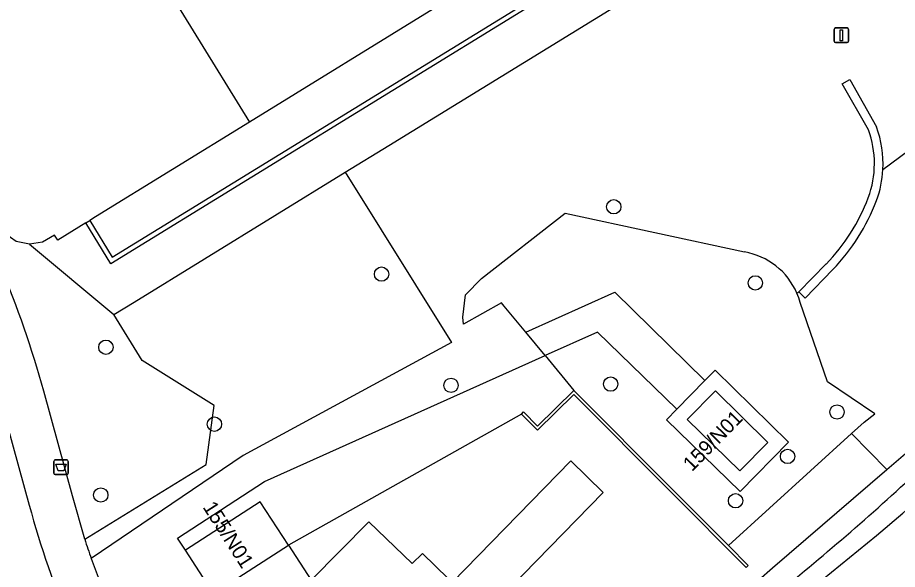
# Model space of a CAD drawing. Extents: x 160664 to 161506, y 382245 to 383288.
# Drawn here: x 161383.9 to 161443.8, y 382729.4 to 382767 of the extents above; entities that cross this region are included whole.
import ezdxf

# ---------------------------------------------------------------- set-up
doc = ezdxf.new("R2010")
doc.units = 0
for name, color, linetype in [('IMGEO_Afvalbak', 7, 'Continuous'), ('IMGEO_Boom', 7, 'Continuous'), ('IMGEO_Groenvoorziening', 7, 'Continuous'), ('IMGEO_Haag', 7, 'Continuous'), ('IMGEO_Muur', 7, 'Continuous'), ('IMGEO_Pand', 7, 'Continuous'), ('IMGEO_Pand_nummerreeks', 7, 'Continuous'), ('IMGEO_Rijbaan_lokaal_open', 7, 'Continuous'), ('IMGEO_Vlaggenmast', 7, 'Continuous'), ('IMGEO_Voetpad_halfverhard', 7, 'Continuous'), ('IMGEO_Voetpad_open', 7, 'Continuous'), ('IMGEO_Waterloop', 7, 'Continuous')]:
    doc.layers.add(name, color=color, linetype=linetype)

msp = doc.modelspace()

# ---------------------------------------------------------------- linework, layer by layer
at = {"layer": 'IMGEO_Afvalbak'}
for p, q in [((161386.432, 382736.814), (161387.222, 382736.814)), ((161387.222, 382736.814), (161386.432, 382736.814)), ((161386.332, 382735.914), (161386.332, 382736.714)), ((161386.332, 382736.714), (161386.332, 382735.914)), ((161387.322, 382736.714), (161387.322, 382735.914)), ((161387.322, 382735.914), (161387.322, 382736.714)), ((161387.222, 382735.814), (161386.432, 382735.814)), ((161386.432, 382735.814), (161387.222, 382735.814))]:
    msp.add_line(p, q, dxfattribs=at)
msp.add_lwpolyline([(161386.475, 382736.528), (161387.179, 382736.528), (161387.03, 382736.058), (161386.624, 382736.058), (161386.475, 382736.528)], dxfattribs=at)
for centre, start, end in [((161386.432, 382736.714), 90, 180), ((161386.432, 382736.714), 90, 180), ((161387.222, 382736.714), 0, 90), ((161387.222, 382736.714), 360, 90), ((161386.432, 382735.914), 180, 270), ((161386.432, 382735.914), 180, 270), ((161387.222, 382735.914), 270, 0), ((161387.222, 382735.914), 270, 0)]:
    msp.add_arc(centre, 0.1, start, end, dxfattribs=at)
at = {"layer": 'IMGEO_Boom'}
for centre in [(161424.472, 382754.062), (161408.657, 382749.474), (161434.111, 382748.877), (161389.884, 382744.492), (161413.389, 382741.895), (161424.263, 382741.981), (161439.678, 382740.079), (161397.278, 382739.249), (161436.309, 382737.05), (161389.536, 382734.419), (161432.768, 382734.029)]:
    msp.add_circle(centre, 0.489, dxfattribs=at)
at = {"layer": 'IMGEO_Groenvoorziening'}
for points in [[(161406.189, 382756.415), (161409.162, 382758.244), (161452.771, 382785.073), (161476.902, 382799.706), (161479.967, 382797.156), (161480.692, 382796.508)], [(161442.804, 382756.61), (161461.165, 382770.238)], [(161406.189, 382756.415), (161413.422, 382744.825), (161399.226, 382737.115), (161388.888, 382730.094)], [(161390.424, 382746.716), (161391.808, 382747.567), (161406.189, 382756.415)], [(161418.479, 382745.519), (161417.011, 382747.299), (161416.835, 382747.513), (161414.228, 382746.063), (161414.196, 382746.543), (161414.37, 382748.07), (161415.463, 382749.175), (161421.17, 382753.636), (161433.38, 382750.984)], [(161384.68, 382751.507), (161390.424, 382746.716)], [(161418.479, 382745.519), (161424.553, 382748.243), (161430.68, 382742.216)], [(161436.947, 382748.175), (161437.073, 382748.26)], [(161440.669, 382738.616), (161441.521, 382739.394), (161442.251, 382739.946), (161439.028, 382742.138), (161437.169, 382747.538)], [(161388.444, 382731.408), (161396.712, 382736.495), (161397.256, 382740.529), (161392.349, 382743.587), (161390.424, 382746.716)], [(161419.799, 382743.918), (161418.479, 382745.519)], [(161428.759, 382740.263), (161423.367, 382745.519), (161419.799, 382743.918)], [(161395.314, 382730.652), (161394.768, 382731.49), (161400.677, 382735.341), (161419.799, 382743.918)], [(161419.799, 382743.918), (161421.754, 382741.548)], [(161418.196, 382739.93), (161402.324, 382730.996)], [(161440.669, 382738.616), (161432.295, 382730.969)], [(161443.075, 382736.163), (161440.669, 382738.616)]]:
    msp.add_lwpolyline(points, dxfattribs=at)
for centre, radius, start, end in [((161432.583, 382746.303), 4.748, 23.21732, 80.34206), ((161432.872, 382746.398), 4.446, 14.86301, 23.56476)]:
    msp.add_arc(centre, radius, start, end, dxfattribs=at)
at = {"layer": 'IMGEO_Haag'}
for points in [[(161441.815, 382759.31), (161440.025, 382762.454), (161440.547, 382762.748), (161442.372, 382759.504)], [(161437.073, 382748.26), (161438.93, 382750.165)], [(161437.073, 382748.26), (161437.503, 382747.842), (161439.402, 382749.795)]]:
    msp.add_lwpolyline(points, dxfattribs=at)
for centre, radius, start, end in [((161435.548, 382757.009), 6.676, 339.58627, 20.16623), ((161435.453, 382756.992), 7.361, 357.02561, 19.95459), ((161435.539, 382757), 7.276, 339.80096, 356.92568), ((161429.541, 382759.316), 13.111, 315.73394, 339.29084), ((161429.593, 382759.275), 13.641, 315.97569, 339.45557)]:
    msp.add_arc(centre, radius, start, end, dxfattribs=at)
at = {"layer": 'IMGEO_Muur'}
for points in [[(161388.783, 382753.129), (161390.318, 382750.625), (161476.195, 382803.459), (161474.617, 382805.996)], [(161476.636, 382803.355), (161390.213, 382750.185), (161388.511, 382752.961)], [(161418.196, 382739.93), (161418.315, 382740.094), (161419.282, 382739.121), (161421.754, 382741.548)], [(161421.754, 382741.548), (161428.515, 382734.762), (161432.295, 382730.969)], [(161432.295, 382730.969), (161433.633, 382729.626), (161433.492, 382729.485), (161428.373, 382734.621), (161421.752, 382741.266), (161419.28, 382738.839), (161418.196, 382739.93)]]:
    msp.add_lwpolyline(points, dxfattribs=at)
at = {"layer": 'IMGEO_Pand'}
for points in [[(161388.165, 382778.517), (161399.672, 382759.835)], [(161412.497, 382767.734), (161399.672, 382759.835)], [(161399.672, 382759.835), (161389.179, 382753.372), (161388.783, 382753.129)], [(161384.68, 382751.507), (161383.767, 382751.701), (161383.001, 382752.246), (161382.541, 382753.058), (161382.212, 382752.854)], [(161388.511, 382752.961), (161386.613, 382751.792), (161386.378, 382752.138), (161385.577, 382751.656), (161384.68, 382751.507)], [(161388.511, 382752.961), (161388.783, 382753.129)], [(161433.063, 382736.069), (161434.954, 382738.011), (161431.393, 382741.514), (161429.475, 382739.566), (161433.063, 382736.069)], [(161413.201, 382728.721), (161413.47, 382728.46), (161421.549, 382736.757), (161423.76, 382734.586), (161414.675, 382725.284), (161418.211, 382721.989), (161411.34, 382715.136), (161407.8, 382711.604), (161402.19, 382717.077)], [(161402.324, 382730.996), (161400.387, 382733.958), (161395.314, 382730.652)], [(161402.324, 382730.996), (161403.875, 382728.624), (161407.8, 382732.592), (161410.748, 382729.759), (161411.442, 382730.434), (161413.201, 382728.721)], [(161397.21, 382727.71), (161402.324, 382730.996)], [(161397.21, 382727.71), (161395.314, 382730.652)]]:
    msp.add_lwpolyline(points, dxfattribs=at)
at = {"layer": 'IMGEO_Rijbaan_lokaal_open'}
msp.add_lwpolyline([(161379.427, 382750), (161380.886, 382746.491), (161381.662, 382744.149), (161382.809, 382740.532), (161384.667, 382733.728)], dxfattribs=at)
msp.add_arc((161448.011, 382750.9), 65.631, 195.1678, 202.82288, dxfattribs=at)
at = {"layer": 'IMGEO_Vlaggenmast'}
for p, q in [((161439.476, 382765.353), (161439.476, 382766.153)), ((161439.476, 382766.153), (161439.476, 382765.353)), ((161439.576, 382766.253), (161440.366, 382766.253)), ((161440.366, 382766.253), (161439.576, 382766.253)), ((161440.466, 382766.153), (161440.466, 382765.353)), ((161440.466, 382765.353), (161440.466, 382766.153)), ((161440.366, 382765.253), (161439.576, 382765.253)), ((161439.576, 382765.253), (161440.366, 382765.253))]:
    msp.add_line(p, q, dxfattribs=at)
msp.add_lwpolyline([(161439.896, 382766.128), (161440.046, 382766.128), (161440.046, 382765.378), (161439.896, 382765.378), (161439.896, 382766.128)], dxfattribs=at)
for centre, start, end in [((161439.576, 382766.153), 90, 180), ((161439.576, 382766.153), 90, 180), ((161440.366, 382766.153), 0, 90), ((161440.366, 382766.153), 360, 90), ((161439.576, 382765.353), 180, 270), ((161439.576, 382765.353), 180, 270), ((161440.366, 382765.353), 270, 0), ((161440.366, 382765.353), 270, 0)]:
    msp.add_arc(centre, 0.1, start, end, dxfattribs=at)
at = {"layer": 'IMGEO_Voetpad_halfverhard'}
for points in [[(161443.075, 382736.163), (161445.302, 382738.079)], [(161434.342, 382728.632), (161435.288, 382729.467), (161443.075, 382736.163)]]:
    msp.add_lwpolyline(points, dxfattribs=at)
msp.add_arc((161329.428, 382859.926), 169.55, 308.46038, 312.932, dxfattribs=at)
at = {"layer": 'IMGEO_Voetpad_open'}
for points in [[(161430.68, 382742.216), (161431.383, 382742.93), (161436.366, 382738.025), (161433.084, 382734.656), (161428.057, 382739.549), (161428.759, 382740.263)], [(161430.68, 382742.216), (161428.759, 382740.263)], [(161388.444, 382731.408), (161387.615, 382734.36), (161385.657, 382741.508)]]:
    msp.add_lwpolyline(points, dxfattribs=at)
for centre, radius, start, end in [((161315.999, 382722.115), 72.307, 15.5571, 22.68364), ((161424.684, 382742.921), 38.025, 197.62507, 199.71511), ((161428.676, 382744.254), 42.233, 199.58991, 203.80031)]:
    msp.add_arc(centre, radius, start, end, dxfattribs=at)
at = {"layer": 'IMGEO_Waterloop'}
msp.add_arc((161338.926, 382855.291), 161.191, 306.54634, 315.53005, dxfattribs=at)

# ---------------------------------------------------------------- texts
at = {"layer": 'IMGEO_Pand_nummerreeks'}
for s, rotation, p in [('159/N01', 45.65854, (161429.798, 382735.971)), ('155/N01', 302.52489, (161396.448, 382733.595))]:
    msp.add_text(s, height=1, rotation=rotation, dxfattribs=at).set_placement(p)

doc.saveas('drawing.dxf')
